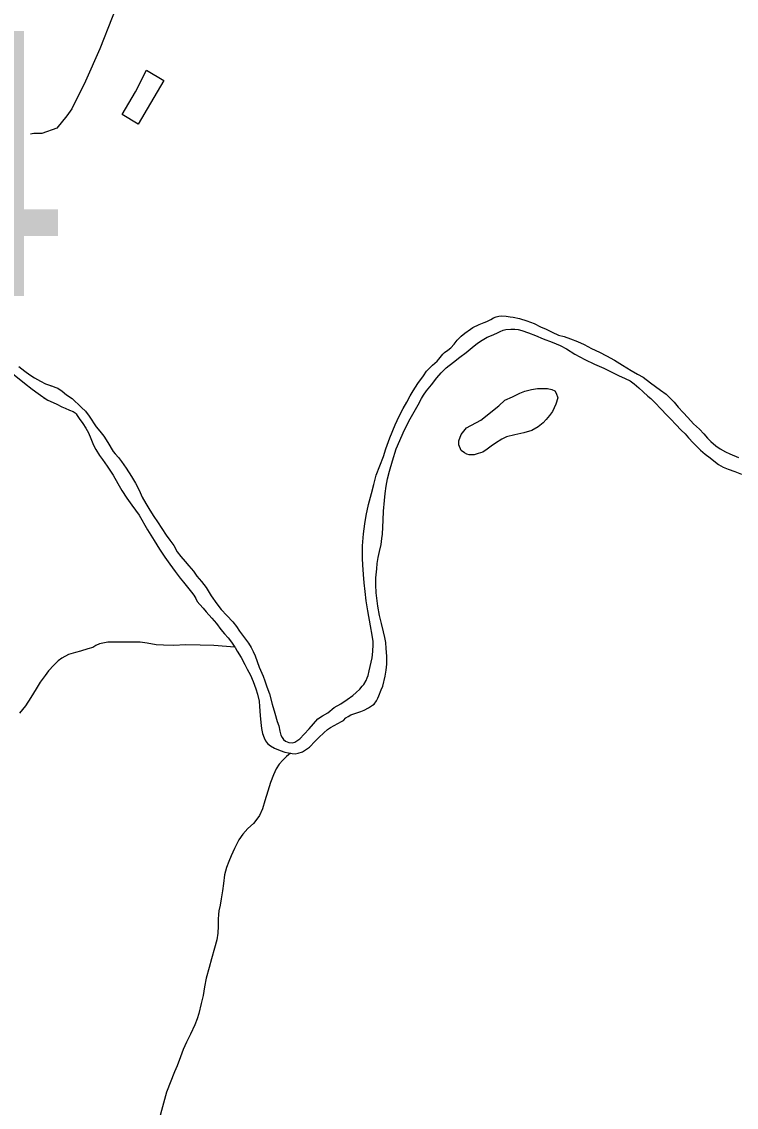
# Model space of a CAD drawing. Extents: x 2220236 to 2384410, y 720751 to 894131.
# Drawn here: x 2343597 to 2346471, y 843547 to 847916 of the extents above; entities that cross this region are included whole.
import ezdxf

# ---------------------------------------------------------------- set-up
doc = ezdxf.new("R2010")
doc.units = 0
doc.layers.add('Default', color=7, linetype='Continuous')

msp = doc.modelspace()

# ---------------------------------------------------------------- linework, layer by layer
at = {"layer": 'Default'}
for points in [[(2344146.6, 848519.3), (2344133.5, 848445.1), (2344104.7, 848340.7), (2344081.9, 848248.5), (2344043, 848152.1), (2344010.2, 848059.7), (2343911.3, 847806.5), (2343852.8, 847675.9), (2343798.1, 847565.4), (2343778.4, 847537.2), (2343737.1, 847486.7), (2343677.5, 847465.8), (2343645.5, 847465.5), (2343631.4, 847463.3)], [(2344099, 847720.1), (2344167.6, 847679.3), (2344114.6, 847588.5), (2344065.5, 847503.8), (2344001.2, 847542.8), (2344054, 847633.6), (2344099, 847720.1)], [(2345231.4, 846516.6), (2345249.4, 846533.1), (2345267.8, 846549.3), (2345275, 846557.1), (2345290.9, 846577.4), (2345297.8, 846584.3), (2345310.6, 846593.7), (2345322.3, 846603.3), (2345336.2, 846617.7), (2345348, 846633.9), (2345364.1, 846650), (2345379.3, 846662.1), (2345401.6, 846678.8), (2345411.6, 846684.8), (2345437.3, 846696.7), (2345457.4, 846704.7), (2345467.3, 846709.4), (2345483.1, 846717.2), (2345494, 846723.6), (2345505, 846728), (2345516.3, 846731.1), (2345524.8, 846732.1), (2345544.9, 846730.6), (2345561.1, 846728.6), (2345573, 846726.8), (2345599.1, 846721.3), (2345628.7, 846711.7), (2345657.4, 846701.4), (2345683.5, 846687.7), (2345705.6, 846678.1), (2345729.7, 846666.6), (2345755.8, 846654.6), (2345778, 846648.9), (2345804, 846639.5), (2345832.4, 846628.1), (2345858.5, 846616.1), (2345888.6, 846600.2), (2345920.8, 846585.2), (2345948.9, 846571.5), (2345981.1, 846553.8), (2346013.5, 846533.8), (2346047.5, 846512.2), (2346073.7, 846496.9), (2346095.9, 846484.7), (2346126.3, 846462.9), (2346146.3, 846447.3), (2346166.6, 846433.4), (2346188.9, 846416.3), (2346209.1, 846396.7), (2346221.1, 846384.1), (2346237.3, 846365.1), (2346257.6, 846342.9), (2346275.8, 846323), (2346298.2, 846297), (2346322.4, 846275.6), (2346340.5, 846256.7), (2346355.3, 846240.2), (2346369, 846226), (2346389.1, 846208.8), (2346406.7, 846197), (2346427.5, 846184.8), (2346445.5, 846177.3), (2346480, 846161.6)], [(2345231.4, 846516.6), (2345249.4, 846533.1), (2345267.8, 846549.3), (2345275, 846557.1), (2345290.9, 846577.4), (2345297.8, 846584.3), (2345310.6, 846593.7), (2345322.3, 846603.3), (2345336.2, 846617.7), (2345348, 846633.9), (2345364.1, 846650), (2345379.3, 846662.1), (2345401.6, 846678.8), (2345411.6, 846684.8), (2345437.3, 846696.7), (2345457.4, 846704.7), (2345467.3, 846709.4), (2345483.1, 846717.2), (2345494, 846723.6), (2345505, 846728), (2345516.3, 846731.1), (2345524.8, 846732.1), (2345544.9, 846730.6), (2345561.1, 846728.6), (2345573, 846726.8), (2345599.1, 846721.3), (2345628.7, 846711.7), (2345657.4, 846701.4), (2345683.5, 846687.7), (2345705.6, 846678.1), (2345729.7, 846666.6), (2345755.8, 846654.6), (2345778, 846648.9), (2345804, 846639.5), (2345832.4, 846628.1), (2345858.5, 846616.1), (2345888.6, 846600.2), (2345920.8, 846585.2), (2345948.9, 846571.5), (2345981.1, 846553.8), (2346013.5, 846533.8), (2346047.5, 846512.2), (2346073.7, 846496.9), (2346095.9, 846484.7), (2346126.3, 846462.9), (2346146.3, 846447.3), (2346166.6, 846433.4), (2346188.9, 846416.3), (2346209.1, 846396.7), (2346221.1, 846384.1), (2346237.3, 846365.1), (2346257.6, 846342.9), (2346275.8, 846323), (2346298.2, 846297), (2346322.4, 846275.6), (2346340.5, 846256.7), (2346355.3, 846240.2), (2346369, 846226), (2346389.1, 846208.8), (2346406.7, 846197), (2346427.5, 846184.8), (2346445.5, 846177.3), (2346480, 846161.6)], [(2344677.5, 844972), (2344684.7, 844970.6), (2344696, 844969.4), (2344708, 844971.6), (2344725.8, 844977.9), (2344738.6, 844985), (2344753.6, 844996.4), (2344777.2, 845020.3), (2344791.1, 845034.7), (2344811.7, 845053.6), (2344826.9, 845066.7), (2344839, 845075.4), (2344852.8, 845083.2), (2344868.5, 845091.4), (2344882.7, 845099.2), (2344890.3, 845103.7), (2344900.4, 845114), (2344910, 845120), (2344920.6, 845126.3), (2344943.9, 845134.5), (2344960.1, 845140.1), (2344974, 845144.9), (2344991.7, 845154.5), (2345007.6, 845165), (2345013.7, 845169.5), (2345024.3, 845183.1), (2345029.5, 845193.1), (2345033.3, 845203.1), (2345042.8, 845227.2), (2345048.8, 845241.5), (2345058.3, 845281.9), (2345062.3, 845306.1), (2345064.6, 845329.8), (2345065.2, 845362), (2345063, 845393.1), (2345060.7, 845417.6), (2345056.9, 845437.1), (2345052, 845459.9), (2345043.7, 845494), (2345035.2, 845525.5), (2345029.1, 845564), (2345024.5, 845595.7), (2345022.3, 845617.9), (2345020.6, 845649.7), (2345021.5, 845677.6), (2345025.2, 845713.8), (2345027, 845735.3), (2345030.3, 845759.3), (2345036.2, 845783.2), (2345041.9, 845811.4), (2345045.5, 845836.1), (2345047.4, 845853.6), (2345049.2, 845882.2), (2345050.7, 845910.2), (2345052.5, 845945.7), (2345055.7, 845988.5), (2345058.8, 846017.2), (2345063.2, 846046.3), (2345068.5, 846076), (2345076.5, 846106.5), (2345087.9, 846148), (2345103.3, 846196.2), (2345117, 846230.6), (2345130.5, 846261.4), (2345144.8, 846289.2), (2345159.7, 846317.7), (2345175.7, 846345.3), (2345191.2, 846373.8), (2345204.9, 846400), (2345212.6, 846412.4), (2345224.7, 846430.3), (2345244.4, 846454.8), (2345265.9, 846482.9), (2345283.8, 846503.3), (2345303.3, 846522.8), (2345333.2, 846545.4), (2345359, 846566.1), (2345384.8, 846584.6), (2345408.6, 846604.2), (2345430.2, 846622.5), (2345448.1, 846634.7), (2345468.6, 846646.1), (2345486, 846653.4), (2345507.7, 846661.8), (2345521.8, 846669.6), (2345533.8, 846674.4), (2345543.5, 846676.4), (2345563.4, 846678.8), (2345579.5, 846678.5), (2345593.4, 846676.8), (2345607.7, 846673.1), (2345635.6, 846663.7), (2345662.9, 846653.4), (2345694, 846639.9), (2345730.3, 846626.6), (2345762.4, 846613.1), (2345788.6, 846599.4)], [(2344677.5, 844972), (2344684.7, 844970.6), (2344696, 844969.4), (2344708, 844971.6), (2344725.8, 844977.9), (2344738.6, 844985), (2344753.6, 844996.4), (2344777.2, 845020.3), (2344791.1, 845034.7), (2344811.7, 845053.6), (2344826.9, 845066.7), (2344839, 845075.4), (2344852.8, 845083.2), (2344868.5, 845091.4), (2344882.7, 845099.2), (2344890.3, 845103.7), (2344900.4, 845114), (2344910, 845120), (2344920.6, 845126.3), (2344943.9, 845134.5), (2344960.1, 845140.1), (2344974, 845144.9), (2344991.7, 845154.5), (2345007.6, 845165), (2345013.7, 845169.5), (2345024.3, 845183.1), (2345029.5, 845193.1), (2345033.3, 845203.1), (2345042.8, 845227.2), (2345048.8, 845241.5), (2345058.3, 845281.9), (2345062.3, 845306.1), (2345064.6, 845329.8), (2345065.2, 845362), (2345063, 845393.1), (2345060.7, 845417.6), (2345056.9, 845437.1), (2345052, 845459.9), (2345043.7, 845494), (2345035.2, 845525.5), (2345029.1, 845564), (2345024.5, 845595.7), (2345022.3, 845617.9), (2345020.6, 845649.7), (2345021.5, 845677.6), (2345025.2, 845713.8), (2345027, 845735.3), (2345030.3, 845759.3), (2345036.2, 845783.2), (2345041.9, 845811.4), (2345045.5, 845836.1), (2345047.4, 845853.6), (2345049.2, 845882.2), (2345050.7, 845910.2), (2345052.5, 845945.7), (2345055.7, 845988.5), (2345058.8, 846017.2), (2345063.2, 846046.3), (2345068.5, 846076), (2345076.5, 846106.5), (2345087.9, 846148), (2345103.3, 846196.2), (2345117, 846230.6), (2345130.5, 846261.4), (2345144.8, 846289.2), (2345159.7, 846317.7), (2345175.7, 846345.3), (2345191.2, 846373.8), (2345204.9, 846400), (2345212.6, 846412.4), (2345224.7, 846430.3), (2345244.4, 846454.8), (2345265.9, 846482.9), (2345283.8, 846503.3), (2345303.3, 846522.8), (2345333.2, 846545.4), (2345359, 846566.1), (2345384.8, 846584.6), (2345408.6, 846604.2), (2345430.2, 846622.5), (2345448.1, 846634.7), (2345468.6, 846646.1), (2345486, 846653.4), (2345507.7, 846661.8), (2345521.8, 846669.6), (2345533.8, 846674.4), (2345543.5, 846676.4), (2345563.4, 846678.8), (2345579.5, 846678.5), (2345593.4, 846676.8), (2345607.7, 846673.1), (2345635.6, 846663.7), (2345662.9, 846653.4), (2345694, 846639.9), (2345730.3, 846626.6), (2345762.4, 846613.1), (2345788.6, 846599.4)], [(2345788.6, 846599.4), (2345821, 846577.8), (2345841.1, 846567.1), (2345861.2, 846556.5), (2345901.1, 846537.4), (2345937.5, 846520.8), (2345967.6, 846507.3), (2345997.8, 846491.5), (2346023.9, 846480.1), (2346044, 846470.4), (2346060.2, 846458.6), (2346078.6, 846442.9), (2346096.6, 846426.6), (2346114.7, 846409.3), (2346127, 846398.9), (2346145.1, 846381.6), (2346167.4, 846357.9), (2346191.7, 846332), (2346207.8, 846316.3), (2346228.4, 846294.1), (2346248.6, 846272.6), (2346264.7, 846256.9), (2346278.8, 846241), (2346297, 846221.4), (2346327.5, 846191.5), (2346345.5, 846175.8), (2346365.8, 846160.3), (2346380.1, 846148.4), (2346399, 846134.4), (2346418.2, 846123), (2346438.3, 846114.6), (2346464.6, 846105.2), (2346492.5, 846095.5)], [(2345788.6, 846599.4), (2345821, 846577.8), (2345841.1, 846567.1), (2345861.2, 846556.5), (2345901.1, 846537.4), (2345937.5, 846520.8), (2345967.6, 846507.3), (2345997.8, 846491.5), (2346023.9, 846480.1), (2346044, 846470.4), (2346060.2, 846458.6), (2346078.6, 846442.9), (2346096.6, 846426.6), (2346114.7, 846409.3), (2346127, 846398.9), (2346145.1, 846381.6), (2346167.4, 846357.9), (2346191.7, 846332), (2346207.8, 846316.3), (2346228.4, 846294.1), (2346248.6, 846272.6), (2346264.7, 846256.9), (2346278.8, 846241), (2346297, 846221.4), (2346327.5, 846191.5), (2346345.5, 846175.8), (2346365.8, 846160.3), (2346380.1, 846148.4), (2346399, 846134.4), (2346418.2, 846123), (2346438.3, 846114.6), (2346464.6, 846105.2), (2346492.5, 846095.5)], [(2343585.2, 846528), (2343609.6, 846508.7), (2343629.5, 846494.7), (2343647.7, 846483), (2343671.9, 846469.2), (2343692.1, 846457.9), (2343716.4, 846449.7), (2343733.4, 846443.8), (2343742.4, 846440.3), (2343758.6, 846428.4), (2343776.6, 846414.4), (2343798.9, 846398.9), (2343811.1, 846387.9), (2343823.1, 846376.9), (2343837.4, 846363.7), (2343853.5, 846348), (2343867.8, 846327.9), (2343896.1, 846285.7), (2343910.6, 846268.2), (2343926.8, 846248.2), (2343943, 846222.6), (2343964.2, 846185.8), (2343971.8, 846176.2), (2343985.8, 846161.4), (2343998, 846145.5), (2344016.1, 846119), (2344038.5, 846085.4), (2344054.7, 846058.2), (2344069.3, 846030.2), (2344081.6, 846001.8), (2344095.8, 845976.2), (2344112.3, 845950.6), (2344128.4, 845925), (2344142.8, 845902.6)], [(2343559.1, 846500), (2343607.9, 846461), (2343638.5, 846436.7), (2343662.5, 846418.9), (2343680.8, 846405.6), (2343701, 846393.3), (2343723, 846383.7), (2343737.1, 846376), (2343757.2, 846366), (2343771.3, 846360), (2343789.3, 846352.6), (2343803.6, 846346.6), (2343811.4, 846342), (2343815.5, 846337.2), (2343819.7, 846330.8), (2343827.7, 846319), (2343842, 846298.9), (2343854.3, 846279.7), (2343864.6, 846261.4), (2343874.7, 846237.9)], [(2344142.8, 845902.6), (2344177.5, 845849.2), (2344191.8, 845829.1), (2344208.1, 845807.8), (2344222.2, 845782.1), (2344236.4, 845763.6), (2344254.6, 845744), (2344268.8, 845726.6), (2344287.1, 845704.3), (2344301.4, 845684.2), (2344319.7, 845663), (2344338, 845639.1), (2344358.5, 845605.5), (2344380.8, 845573.6), (2344399.1, 845549.7), (2344421.4, 845526), (2344445.8, 845500.8), (2344460, 845482.3), (2344472, 845462.4), (2344484.4, 845446.5), (2344496.5, 845431.3), (2344508.7, 845415.4), (2344518.9, 845397.1), (2344527.1, 845381.7), (2344535.4, 845363.3), (2344543.5, 845341.3), (2344551.7, 845318), (2344568.3, 845281.6), (2344574.6, 845263.8), (2344582.8, 845239.5), (2344592.8, 845211.4), (2344603.7, 845169.8), (2344614.1, 845132.5), (2344624.6, 845100.1), (2344630.6, 845082.3), (2344634.8, 845060.5), (2344639, 845044.9), (2344644.1, 845034.6), (2344649.3, 845026.6), (2344657.4, 845021), (2344671.4, 845015), (2344684, 845013.2), (2344695.3, 845017), (2344715.2, 845029.3), (2344733.1, 845048.1), (2344752.9, 845070.2), (2344770.4, 845090.6), (2344788.3, 845110.1), (2344806.2, 845122.3), (2344828, 845134.7), (2344853.8, 845155.4), (2344879.7, 845171.2), (2344905.3, 845188.1), (2344928.2, 845204.4), (2344942.5, 845215.8), (2344957.1, 845230.2), (2344965.5, 845241.4), (2344972.7, 845248.9), (2344982.5, 845265.1), (2344986.7, 845275.1), (2344990.3, 845285.1), (2344994.1, 845303.3), (2345006.4, 845356.3), (2345009, 845381), (2345010.8, 845409), (2345010.6, 845421.1), (2345006.9, 845447.2), (2344999.8, 845484.7), (2344989.1, 845545), (2344982.6, 845585.1), (2344978.1, 845622.6), (2344973.7, 845656.9), (2344971.3, 845691.3), (2344968.8, 845730.6), (2344967.4, 845755.1), (2344966.9, 845776.4), (2344967.9, 845806.7), (2344971.5, 845855.4), (2344976.5, 845895), (2344982.6, 845928.7), (2344992, 845973.4), (2345003.6, 846017.6), (2345013, 846053.1), (2345022.6, 846091.2), (2345051.7, 846166.2), (2345061.3, 846196.2), (2345076.9, 846240.5), (2345098.1, 846292.9), (2345115.3, 846328), (2345131.4, 846359.2), (2345145.2, 846385), (2345158.9, 846409.6), (2345170.6, 846429.7), (2345190, 846460.1), (2345212.4, 846491.2), (2345225.4, 846509.8), (2345231.4, 846516.6)], [(2344142.8, 845902.6), (2344177.5, 845849.2), (2344191.8, 845829.1), (2344208.1, 845807.8), (2344222.2, 845782.1), (2344236.4, 845763.6), (2344254.6, 845744), (2344268.8, 845726.6), (2344287.1, 845704.3), (2344301.4, 845684.2), (2344319.7, 845663), (2344338, 845639.1), (2344358.5, 845605.5), (2344380.8, 845573.6), (2344399.1, 845549.7), (2344421.4, 845526), (2344445.8, 845500.8), (2344460, 845482.3), (2344472, 845462.4), (2344484.4, 845446.5), (2344496.5, 845431.3), (2344508.7, 845415.4), (2344518.9, 845397.1), (2344527.1, 845381.7), (2344535.4, 845363.3), (2344543.5, 845341.3), (2344551.7, 845318), (2344568.3, 845281.6), (2344574.6, 845263.8), (2344582.8, 845239.5), (2344592.8, 845211.4), (2344603.7, 845169.8), (2344614.1, 845132.5), (2344624.6, 845100.1), (2344630.6, 845082.3), (2344634.8, 845060.5), (2344639, 845044.9), (2344644.1, 845034.6), (2344649.3, 845026.6), (2344657.4, 845021), (2344671.4, 845015), (2344684, 845013.2), (2344695.3, 845017), (2344715.2, 845029.3), (2344733.1, 845048.1), (2344752.9, 845070.2), (2344770.4, 845090.6), (2344788.3, 845110.1), (2344806.2, 845122.3), (2344828, 845134.7), (2344853.8, 845155.4), (2344879.7, 845171.2), (2344905.3, 845188.1), (2344928.2, 845204.4), (2344942.5, 845215.8), (2344957.1, 845230.2), (2344965.5, 845241.4), (2344972.7, 845248.9), (2344982.5, 845265.1), (2344986.7, 845275.1), (2344990.3, 845285.1), (2344994.1, 845303.3), (2345006.4, 845356.3), (2345009, 845381), (2345010.8, 845409), (2345010.6, 845421.1), (2345006.9, 845447.2), (2344999.8, 845484.7), (2344989.1, 845545), (2344982.6, 845585.1), (2344978.1, 845622.6), (2344973.7, 845656.9), (2344971.3, 845691.3), (2344968.8, 845730.6), (2344967.4, 845755.1), (2344966.9, 845776.4), (2344967.9, 845806.7), (2344971.5, 845855.4), (2344976.5, 845895), (2344982.6, 845928.7), (2344992, 845973.4), (2345003.6, 846017.6), (2345013, 846053.1), (2345022.6, 846091.2), (2345051.7, 846166.2), (2345061.3, 846196.2), (2345076.9, 846240.5), (2345098.1, 846292.9), (2345115.3, 846328), (2345131.4, 846359.2), (2345145.2, 846385), (2345158.9, 846409.6), (2345170.6, 846429.7), (2345190, 846460.1), (2345212.4, 846491.2), (2345225.4, 846509.8), (2345231.4, 846516.6)], [(2343714, 846450.5), (2343716.4, 846449.7), (2343733.4, 846443.8), (2343742.4, 846440.3), (2343758.6, 846428.4), (2343776.6, 846414.4), (2343798.9, 846398.9), (2343811.1, 846387.9), (2343823.1, 846376.9), (2343837.4, 846363.7), (2343853.5, 846348), (2343867.8, 846327.9), (2343896.1, 846285.7), (2343910.6, 846268.2), (2343926.8, 846248.2), (2343943, 846222.6), (2343964.2, 846185.8), (2343971.8, 846176.2), (2343985.8, 846161.4), (2343998, 846145.5), (2344016.1, 846119), (2344038.5, 846085.4), (2344054.7, 846058.2), (2344069.3, 846030.2), (2344081.6, 846001.8), (2344095.8, 845976.2), (2344112.3, 845950.6), (2344128.4, 845925), (2344142.8, 845902.6)], [(2345515.4, 846370), (2345539.4, 846392.3), (2345571.3, 846406.7), (2345600.9, 846421.1), (2345620.9, 846429.1), (2345646.9, 846435.1), (2345671, 846439.4), (2345695, 846439.7), (2345711.1, 846439.4), (2345728.9, 846436.2), (2345741, 846430.1), (2345747, 846420.5), (2345753.3, 846401.7), (2345745.5, 846376.1), (2345731.6, 846347.7), (2345719.8, 846331.4), (2345706, 846315.4), (2345694.1, 846301.8), (2345674.1, 846285.2), (2345648.4, 846271.1), (2345616.3, 846260.9), (2345580.5, 846252.9), (2345546.4, 846244.9), (2345528.4, 846236), (2345502.8, 846220.1), (2345484.9, 846207.9), (2345469, 846195.8), (2345451.1, 846183.6), (2345433, 846177.9), (2345417.1, 846173), (2345397, 846173.1), (2345387.1, 846175), (2345377, 846181.2), (2345364.8, 846190.5), (2345354.7, 846213.1), (2345354.7, 846228.9), (2345364.5, 846254.5), (2345386.1, 846281), (2345443.9, 846311.9), (2345515.4, 846370)], [(2343684, 846403.6), (2343701, 846393.3), (2343723, 846383.7), (2343737.1, 846376), (2343757.2, 846366), (2343771.3, 846360), (2343789.3, 846352.6), (2343803.6, 846346.6), (2343811.4, 846342), (2343815.5, 846337.2), (2343819.7, 846330.8), (2343827.7, 846319), (2343842, 846298.9), (2343854.3, 846279.7), (2343864.6, 846261.4), (2343874.7, 846237.9)], [(2343874.7, 846237.9), (2343885, 846212.1), (2343895.2, 846193.8), (2343909.6, 846170.4), (2343921.5, 846154.5), (2343940, 846127.3), (2343964.4, 846090.6), (2343982.9, 846056.9), (2343999.5, 846029), (2344019.8, 845997.7), (2344039.9, 845969.9), (2344068.5, 845930.1), (2344103.1, 845870.8), (2344129.8, 845828.2), (2344150.2, 845792.9), (2344172.6, 845761), (2344192.7, 845733.3), (2344213.3, 845703.6), (2344233.5, 845675.9), (2344247.6, 845660.1), (2344263.8, 845640), (2344280.1, 845620.3), (2344289.1, 845607.6), (2344296.5, 845594.8), (2344302.6, 845582.5), (2344312.9, 845570.8), (2344327, 845555), (2344339.1, 845541.4), (2344361.5, 845515.4), (2344379.8, 845493.8), (2344398.1, 845469.9), (2344412.3, 845451.8), (2344426.4, 845436), (2344436.4, 845423.9), (2344442.7, 845414.3), (2344453.6, 845398.3)], [(2343874.7, 846237.9), (2343885, 846212.1), (2343895.2, 846193.8), (2343909.6, 846170.4), (2343921.5, 846154.5), (2343940, 846127.3), (2343964.4, 846090.6), (2343982.9, 846056.9), (2343999.5, 846029), (2344019.8, 845997.7), (2344039.9, 845969.9), (2344068.5, 845930.1), (2344103.1, 845870.8), (2344129.8, 845828.2), (2344150.2, 845792.9), (2344172.6, 845761), (2344192.7, 845733.3), (2344213.3, 845703.6), (2344233.5, 845675.9), (2344247.6, 845660.1), (2344263.8, 845640), (2344280.1, 845620.3), (2344289.1, 845607.6), (2344296.5, 845594.8), (2344302.6, 845582.5), (2344312.9, 845570.8), (2344327, 845555), (2344339.1, 845541.4), (2344361.5, 845515.4), (2344379.8, 845493.8), (2344398.1, 845469.9), (2344412.3, 845451.8), (2344426.4, 845436), (2344436.4, 845423.9), (2344442.7, 845414.3), (2344453.6, 845398.3)], [(2344453.6, 845398.3), (2344368.9, 845405.7), (2344314.7, 845406.8), (2344256.9, 845407.7), (2344206.8, 845405.6), (2344166.7, 845407.3), (2344136.8, 845408.4), (2344100.7, 845414.4), (2344072.7, 845418.2), (2344002.7, 845419.3), (2343976.5, 845419.2), (2343942.7, 845418.5), (2343908.8, 845412.2), (2343894.6, 845406), (2343882.8, 845397.3), (2343863.1, 845391.6), (2343832.9, 845382.8), (2343813.1, 845377.1), (2343785.2, 845368.7), (2343757.2, 845354.4), (2343743.6, 845344), (2343725.6, 845325.9), (2343703.8, 845303.7), (2343690.2, 845285.1), (2343670.6, 845257.4), (2343655, 845231.1), (2343633.4, 845196.7), (2343611.8, 845162.1), (2343588.1, 845132.5)], [(2344453.6, 845398.3), (2344455, 845396.8), (2344463.1, 845382.3), (2344479.2, 845356.7), (2344493.8, 845328.8), (2344503.8, 845309.5), (2344516.3, 845285.4), (2344527.8, 845260.2), (2344538.9, 845231.2), (2344545, 845209.4), (2344551.4, 845181.8), (2344553.6, 845159.6), (2344556.1, 845123.5), (2344558.5, 845095.8), (2344560.8, 845071.2), (2344564.9, 845051.7), (2344571.2, 845033.9), (2344577.6, 845022), (2344585.6, 845011.5), (2344597.5, 845002.2), (2344613.6, 844992.3), (2344636, 844982.4), (2344655, 844976.6), (2344669.9, 844973.3), (2344677.5, 844972)], [(2344677.5, 844972), (2344662.2, 844958.9), (2344646.4, 844944.4), (2344632.7, 844928.1), (2344620.6, 844908.9), (2344609.2, 844884.5), (2344597, 844853.8), (2344586.9, 844818.9), (2344574.4, 844779.7), (2344564.9, 844747.4), (2344553.1, 844721.4), (2344542.9, 844706.2), (2344529.5, 844689.2), (2344505.7, 844669.5), (2344486, 844646.4), (2344470.2, 844622.8), (2344452.6, 844588.6), (2344439, 844558.5), (2344429.1, 844535.8), (2344419.6, 844511.7), (2344412, 844481.9), (2344408.4, 844447.9), (2344404.7, 844417.6), (2344399.1, 844386.2), (2344395.3, 844359.8), (2344389.6, 844337.2), (2344387.6, 844322.4), (2344386.1, 844303.6), (2344386.3, 844275.7), (2344384.8, 844247.7), (2344380.9, 844221.3), (2344371.5, 844187.1), (2344360.1, 844145), (2344350.4, 844109.1), (2344339, 844067), (2344331.3, 844031.2), (2344325.8, 843996.5), (2344318.2, 843965), (2344308.7, 843924.6), (2344302, 843903), (2344293.2, 843878.7), (2344275.7, 843841.9), (2344260, 843808.4), (2344246.1, 843779.3), (2344235.1, 843749.9), (2344221.2, 843713.3), (2344211.3, 843689.2), (2344178.3, 843607.5), (2344162.9, 843548.4), (2344149.6, 843498.6)]]:
    msp.add_lwpolyline(points, dxfattribs=at)

# ---------------------------------------------------------------- texts
msp.add_text('S304', height=1066.27, dxfattribs=at).set_placement((2340454.7, 846812.3))

doc.saveas('drawing.dxf')
